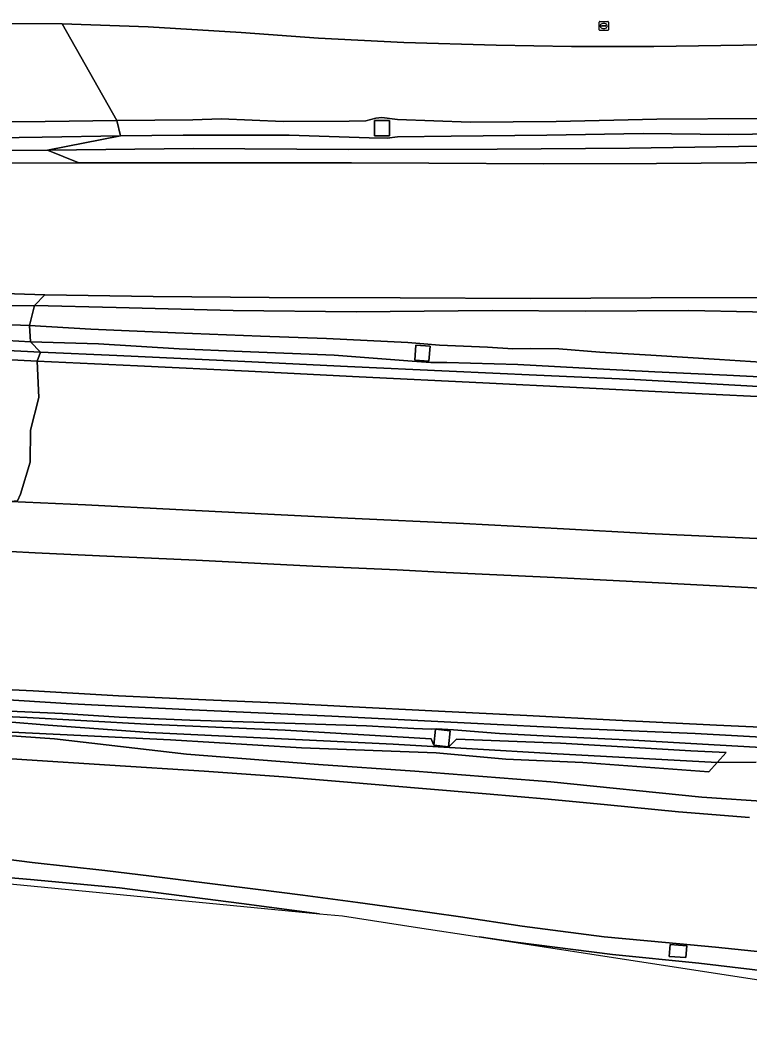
# Model space of a CAD drawing. Extents: x 160203 to 161530, y 379528 to 381797.
# Drawn here: x 161054.7 to 161134.7, y 379548.6 to 379658.1 of the extents above; entities that cross this region are included whole.
import ezdxf

# ---------------------------------------------------------------- set-up
doc = ezdxf.new("R2010")
doc.units = 0
for name, color, linetype in [('IMGEO_Berm_groen', 7, 'Continuous'), ('IMGEO_Grasland_overig', 7, 'Continuous'), ('IMGEO_Groenvoorziening', 7, 'Continuous'), ('IMGEO_Rijbaan_autosnelweg', 7, 'Continuous'), ('IMGEO_Rijbaan_autoweg', 7, 'Continuous'), ('IMGEO_Rioolput', 7, 'Continuous'), ('IMGEO_Terreindeel_gesloten', 7, 'Continuous')]:
    doc.layers.add(name, color=color, linetype=linetype)

msp = doc.modelspace()

# ---------------------------------------------------------------- linework, layer by layer
at = {"layer": 'IMGEO_Berm_groen'}
for points in [[(160994, 379645.51), (160997.36, 379645.67), (161001, 379645.56), (161002.36, 379645.03), (161003.25, 379644.83), (161005, 379644.65), (161006.43, 379644.9), (161014.67, 379644.98), (161028.57, 379644.95), (161041.92, 379644.99), (161057.13, 379645.22), (161065.73, 379645.35), (161065.34, 379647.05), (161057.45, 379646.95), (161046.92, 379646.85), (161034.97, 379646.75), (161024.54, 379646.68), (161011.67, 379646.54), (161005.65, 379646.7), (161003.54, 379646.78), (160998.89, 379646.68), (160995.92, 379646.77), (160993.82, 379646.67)], [(161135.79, 379647.26), (161124.62, 379647.17), (161113.57, 379646.94), (161104.12, 379646.87), (161096.14, 379647.14), (161094.44, 379647.38), (161093.78, 379647.29), (161092.67, 379647.02), (161090.83, 379646.96), (161083.58, 379646.95), (161076.78, 379647.22), (161073.68, 379647.12), (161065.34, 379647.05), (161065.73, 379645.35), (161072.63, 379645.42), (161084.25, 379645.44), (161093.05, 379645.13), (161095.02, 379645.1), (161096.13, 379645.25), (161102.03, 379645.32), (161112.52, 379645.45), (161123.1, 379645.6), (161132.47, 379645.5), (161143.03, 379645.65)], [(161044.57, 379626.7), (161056.31, 379626.72), (161057.43, 379627.91), (161035.22, 379628.62)], [(161139.34, 379627.6), (161123.99, 379627.57), (161110.73, 379627.52), (161096.43, 379627.56), (161082.06, 379627.6), (161069.31, 379627.71), (161057.43, 379627.91), (161056.31, 379626.72), (161065.27, 379626.52), (161078.12, 379626.19), (161091.62, 379626.03), (161106.54, 379626.2), (161116.76, 379626.13), (161128.13, 379626.17), (161142.12, 379625.91)], [(161048.15, 379623.2), (161055.86, 379622.75), (161055.75, 379624.54), (161045.79, 379624.92)], [(161138.29, 379620.35), (161131.49, 379620.8), (161123.94, 379621.3), (161118.36, 379621.63), (161113.86, 379621.97), (161110.78, 379622.03), (161108.82, 379621.97), (161106.03, 379622.15), (161100.74, 379622.38), (161098.59, 379622.58), (161097.26, 379622.69), (161088.35, 379623.11), (161081.12, 379623.37), (161071.77, 379623.72), (161062.49, 379624.14), (161055.75, 379624.54), (161055.86, 379622.75), (161063.32, 379622.52), (161072.19, 379621.99), (161079.08, 379621.69), (161089.18, 379621.27), (161097.76, 379620.64), (161099.79, 379620.49), (161101.55, 379620.46), (161109.36, 379620.24), (161118.05, 379619.8), (161124.38, 379619.47), (161132.29, 379619.07), (161141.65, 379618.6)], [(161044.48, 379621.25), (161056.57, 379620.64), (161056.96, 379621.61), (161046.11, 379622.16)], [(161135.76, 379617.83), (161122.16, 379618.6), (161111.41, 379619.09), (161101.81, 379619.52), (161090.67, 379620.05), (161079.38, 379620.57), (161065.32, 379621.23), (161056.96, 379621.61), (161056.57, 379620.64), (161067.61, 379620.11), (161079.8, 379619.51), (161091.95, 379618.92), (161105.52, 379618.23), (161115.78, 379617.73), (161126.6, 379617.19), (161140.17, 379616.53)], [(161136.41, 379601.11), (161123.61, 379601.7), (161114.35, 379602.21), (161103.38, 379602.79), (161090.7, 379603.4), (161081.92, 379603.82), (161071.81, 379604.34), (161061.89, 379604.84), (161053.64, 379605.22), (161048.08, 379600.03), (161056.36, 379599.6), (161063.44, 379599.25), (161074.05, 379598.77), (161086.86, 379598.13), (161096.09, 379597.71), (161101.5, 379597.42), (161113.39, 379596.86), (161125.52, 379596.24), (161135.99, 379595.72)], [(161142.39, 379580.15), (161131.17, 379580.65), (161120.11, 379581.23), (161110.35, 379581.72), (161100.63, 379582.21), (161090.52, 379582.7), (161083.66, 379583.09), (161075.11, 379583.46), (161065.53, 379583.9), (161056.15, 379584.42), (161029.39, 379585.71), (161029.88, 379584.52), (161048.74, 379583.75), (161060.34, 379583.02), (161073.6, 379582.34), (161088.94, 379581.67), (161103.48, 379580.92), (161116.53, 379580.26), (161128.82, 379579.77), (161142.76, 379579)], [(161142.76, 379579), (161128.82, 379579.77), (161116.53, 379580.26), (161103.48, 379580.92), (161088.94, 379581.67), (161073.6, 379582.34), (161060.34, 379583.02), (161048.74, 379583.75)], [(161043.6, 379582.65), (161059.37, 379581.94), (161065.57, 379581.56), (161073.35, 379581.23), (161081.55, 379580.96), (161087.13, 379580.76), (161092.74, 379580.59), (161097.93, 379580.32), (161099.85, 379580.23), (161100.41, 379580.28), (161102.3, 379580.14), (161107.35, 379579.74), (161113.49, 379579.42), (161122.01, 379579.02), (161129.61, 379578.59), (161137.38, 379578.16)], [(161137.38, 379578.16), (161129.61, 379578.59), (161122.01, 379579.02), (161113.49, 379579.42), (161107.35, 379579.74), (161102.3, 379580.14), (161100.41, 379580.28), (161099.85, 379580.23), (161097.93, 379580.32), (161092.74, 379580.59), (161087.13, 379580.76), (161081.55, 379580.96), (161073.35, 379581.23), (161065.57, 379581.56), (161059.37, 379581.94), (161043.6, 379582.65)], [(161044.3, 379582.02), (161055.49, 379581.51), (161068.59, 379580.77), (161083.82, 379580.13), (161099.84, 379579.15), (161100.11, 379578.54), (161100.14, 379578.47), (161100.32, 379580.22), (161101.94, 379580.05), (161101.76, 379578.3), (161101.87, 379578.37), (161102.63, 379579.14), (161114.04, 379578.68), (161128.36, 379577.86), (161132.24, 379577.67), (161131.23, 379576.58), (161135.53, 379576.59)], [(161135.53, 379576.59), (161131.23, 379576.58), (161130.33, 379575.55), (161116.48, 379576.58), (161108.05, 379576.94), (161100.39, 379577.64), (161085.61, 379578.18), (161071.22, 379579.06), (161053.79, 379579.89), (161052.15, 379580.33), (161052.73, 379579.56), (161058.49, 379579.16), (161072.98, 379577.5), (161087.48, 379576.35), (161098.06, 379575.62), (161112.97, 379574.44), (161129.56, 379572.77), (161144.71, 379571.73)], [(161144.71, 379571.73), (161129.56, 379572.77), (161112.97, 379574.44), (161098.06, 379575.62), (161087.48, 379576.35), (161072.98, 379577.5), (161058.49, 379579.16), (161052.73, 379579.56)], [(161042.31, 379577.74), (161055.46, 379576.88), (161064.55, 379576.29), (161074.91, 379575.63), (161083.62, 379574.98), (161091.08, 379574.37), (161098.46, 379573.75), (161105.86, 379573.12), (161112.67, 379572.53), (161119.19, 379571.94), (161127, 379571.17), (161134.78, 379570.55)], [(161139.9, 379555.37), (161131.05, 379556.29), (161125.55, 379556.81), (161118.82, 379557.45), (161114.04, 379558.04), (161109.84, 379558.6), (161103.05, 379559.64), (161096.85, 379560.5), (161091.78, 379561.19), (161085.76, 379562.01), (161080.85, 379562.62), (161075.24, 379563.32), (161069.13, 379564.11), (161064.02, 379564.7), (161056.05, 379565.58), (161050.59, 379566.28)], [(161045.13, 379564.65), (161055.84, 379563.73), (161065.61, 379562.83), (161079, 379561.08), (161087.57, 379559.97), (161090.12, 379559.73), (161098.33, 379558.47), (161105.11, 379557.43), (161109.09, 379556.85), (161119.74, 379555.5), (161129.24, 379554.53), (161138.77, 379553.4)]]:
    msp.add_lwpolyline(points, dxfattribs=at)
for points in [[(161095.27, 379645.36), (161093.62, 379645.36), (161093.62, 379647.04), (161095.27, 379647.05)], [(160989.99, 379643.61), (160989.99, 379642.15), (160995.11, 379642.04), (161002.75, 379641.96), (161013.53, 379641.88), (161020.39, 379641.83), (161031.57, 379641.8), (161037.26, 379641.94), (161043.41, 379642.2), (161053.8, 379642.35), (161061.17, 379642.39), (161057.72, 379643.77), (161042.51, 379643.69), (161027.45, 379643.43), (161010.23, 379643.34), (161001.15, 379643.72), (160999.55, 379644.13), (160996.55, 379644.3), (160991.39, 379644.13)], [(161197.55, 379642.39), (161197.64, 379644.08), (161195.73, 379643.78), (161189.04, 379643.82), (161176.74, 379644.18), (161162.45, 379644.22), (161150.23, 379644.18), (161135.96, 379644.21), (161121.6, 379644.02), (161107.09, 379643.9), (161090.78, 379643.85), (161073.7, 379643.98), (161057.72, 379643.77), (161061.17, 379642.39), (161072.99, 379642.38), (161091.09, 379642.4), (161099.6, 379642.37), (161112.19, 379642.3), (161124.58, 379642.32), (161139.3, 379642.42), (161153.41, 379642.48), (161166.67, 379642.55), (161179.21, 379642.56), (161190.72, 379642.5)], [(161099.73, 379622.26), (161099.6, 379620.63), (161098.03, 379620.75), (161098.16, 379622.38)], [(161044.91, 379581.48), (161047.83, 379581.28), (161053.37, 379581.04), (161057.78, 379580.67), (161068.85, 379579.86), (161095.68, 379578.57), (161113.02, 379577.57), (161131.23, 379576.58), (161132.24, 379577.67), (161128.36, 379577.86), (161114.04, 379578.68), (161102.63, 379579.14), (161101.87, 379578.37), (161101.76, 379578.3), (161100.14, 379578.47), (161100.11, 379578.54), (161099.84, 379579.15), (161083.82, 379580.13), (161068.59, 379580.77), (161055.49, 379581.51), (161044.3, 379582.02)], [(161131.23, 379576.58), (161113.02, 379577.57), (161095.68, 379578.57), (161068.85, 379579.86), (161057.78, 379580.67), (161053.37, 379581.04), (161047.83, 379581.28), (161044.91, 379581.48), (161045.05, 379581.35), (161045.17, 379580.51), (161048.69, 379580.55), (161052.15, 379580.33), (161053.79, 379579.89), (161071.22, 379579.06), (161085.61, 379578.18), (161100.39, 379577.64), (161108.05, 379576.94), (161116.48, 379576.58), (161130.33, 379575.55)], [(161125.98, 379555.29), (161126.08, 379556.6), (161127.9, 379556.46), (161127.8, 379555.15)]]:
    msp.add_lwpolyline(points, close=True, dxfattribs=at)
at = {"layer": 'IMGEO_Grasland_overig'}
for points in [[(160993.82, 379646.67), (160995.92, 379646.77), (160998.89, 379646.68), (161003.54, 379646.78), (161005.65, 379646.7), (161011.67, 379646.54), (161024.54, 379646.68), (161034.97, 379646.75), (161046.92, 379646.85), (161057.45, 379646.95), (161065.34, 379647.05), (161059.34, 379657.65), (161034.97, 379657.8), (161008.31, 379658), (160996.48, 379658.08), (160992.48, 379657.53)], [(161144.04, 379655.58), (161134.09, 379655.32), (161124.27, 379655.15), (161115.23, 379655.17), (161106.96, 379655.31), (161096.84, 379655.61), (161087.46, 379656.08), (161078.97, 379656.69), (161068.77, 379657.32), (161059.34, 379657.65), (161065.34, 379647.05), (161073.68, 379647.12), (161076.78, 379647.22), (161083.58, 379646.95), (161090.83, 379646.96), (161092.67, 379647.02), (161093.78, 379647.29), (161094.44, 379647.38), (161096.14, 379647.14), (161104.12, 379646.87), (161113.57, 379646.94), (161124.62, 379647.17), (161135.79, 379647.26)], [(160991.39, 379644.13), (160996.55, 379644.3), (160999.55, 379644.13), (161001.15, 379643.72), (161010.23, 379643.34), (161027.45, 379643.43), (161042.51, 379643.69), (161057.72, 379643.77), (161065.73, 379645.35), (161057.13, 379645.22), (161041.92, 379644.99), (161028.57, 379644.95), (161014.67, 379644.98), (161006.43, 379644.9), (161005, 379644.65), (161003.25, 379644.83), (161002.36, 379645.03), (161001, 379645.56), (160997.36, 379645.67), (160994, 379645.51)], [(161143.03, 379645.65), (161132.47, 379645.5), (161123.1, 379645.6), (161112.52, 379645.45), (161102.03, 379645.32), (161096.13, 379645.25), (161095.02, 379645.1), (161093.05, 379645.13), (161084.25, 379645.44), (161072.63, 379645.42), (161065.73, 379645.35), (161057.72, 379643.77), (161073.7, 379643.98), (161090.78, 379643.85), (161107.09, 379643.9), (161121.6, 379644.02), (161135.96, 379644.21)], [(161045.79, 379624.92), (161055.75, 379624.54), (161056.31, 379626.72), (161044.57, 379626.7)], [(161142.12, 379625.91), (161128.13, 379626.17), (161116.76, 379626.13), (161106.54, 379626.2), (161091.62, 379626.03), (161078.12, 379626.19), (161065.27, 379626.52), (161056.31, 379626.72), (161055.75, 379624.54), (161062.49, 379624.14), (161071.77, 379623.72), (161081.12, 379623.37), (161088.35, 379623.11), (161097.26, 379622.69), (161098.59, 379622.58), (161100.74, 379622.38), (161106.03, 379622.15), (161108.82, 379621.97), (161110.78, 379622.03), (161113.86, 379621.97), (161118.36, 379621.63), (161123.94, 379621.3), (161131.49, 379620.8), (161138.29, 379620.35)], [(161046.11, 379622.16), (161056.96, 379621.61), (161055.86, 379622.75), (161048.15, 379623.2)], [(161141.65, 379618.6), (161132.29, 379619.07), (161124.38, 379619.47), (161118.05, 379619.8), (161109.36, 379620.24), (161101.55, 379620.46), (161099.79, 379620.49), (161097.76, 379620.64), (161089.18, 379621.27), (161079.08, 379621.69), (161072.19, 379621.99), (161063.32, 379622.52), (161055.86, 379622.75), (161056.96, 379621.61), (161065.32, 379621.23), (161079.38, 379620.57), (161090.67, 379620.05), (161101.81, 379619.52), (161111.41, 379619.09), (161122.16, 379618.6), (161135.76, 379617.83)]]:
    msp.add_lwpolyline(points, dxfattribs=at)
for points in [[(161087.57, 379559.97), (161079, 379561.08), (161065.61, 379562.83), (161055.84, 379563.73), (161045.13, 379564.65), (161046.82, 379563.91), (161049.04, 379563.7)], [(161105.11, 379557.43), (161137.24, 379552.5), (161141.29, 379552.18), (161147, 379551.83), (161154.11, 379551.33), (161161.35, 379550.8), (161168.14, 379550.4), (161174.55, 379549.92), (161180.48, 379549.53), (161183.73, 379549.4), (161184.22, 379549.22), (161184.16, 379548.79), (161186.3, 379548.63), (161186.08, 379549.18), (161185.77, 379549.59), (161185.11, 379549.92), (161182.54, 379550.29), (161173.4, 379550.95), (161163.19, 379551.71), (161151.01, 379552.5), (161138.77, 379553.4), (161129.24, 379554.53), (161119.74, 379555.5), (161109.09, 379556.85)]]:
    msp.add_lwpolyline(points, close=True, dxfattribs=at)
at = {"layer": 'IMGEO_Groenvoorziening'}
msp.add_lwpolyline([(160992.48, 379657.53), (160996.48, 379658.08), (161008.31, 379658), (161034.97, 379657.8), (161059.34, 379657.65), (161068.77, 379657.32), (161078.97, 379656.69), (161087.46, 379656.08), (161096.84, 379655.61), (161106.96, 379655.31), (161115.23, 379655.17), (161124.27, 379655.15), (161134.09, 379655.32), (161144.04, 379655.58)], dxfattribs=at)
at = {"layer": 'IMGEO_Rijbaan_autosnelweg'}
for points in [[(160991.04, 379607.48), (160996.43, 379607.55), (161003.46, 379607.34), (161020.39, 379606.73), (161034.4, 379606.14), (161053.64, 379605.22), (161054.44, 379605.29), (161054.76, 379606.02), (161055.83, 379609.52), (161055.86, 379613.05), (161056.77, 379616.63), (161056.57, 379620.64), (161044.48, 379621.25), (161033.6, 379621.79), (161022.89, 379622.27), (161011.52, 379622.88), (161001.85, 379623.32), (160998.44, 379623.46), (160997.61, 379623.5), (160994.27, 379623.87)], [(161140.17, 379616.53), (161126.6, 379617.19), (161115.78, 379617.73), (161105.52, 379618.23), (161091.95, 379618.92), (161079.8, 379619.51), (161067.61, 379620.11), (161056.57, 379620.64), (161056.77, 379616.63), (161055.86, 379613.05), (161055.83, 379609.52), (161054.76, 379606.02), (161054.44, 379605.29), (161053.64, 379605.22), (161061.89, 379604.84), (161071.81, 379604.34), (161081.92, 379603.82), (161090.7, 379603.4), (161103.38, 379602.79), (161114.35, 379602.21), (161123.61, 379601.7), (161136.41, 379601.11)], [(161135.99, 379595.72), (161125.52, 379596.24), (161113.39, 379596.86), (161101.5, 379597.42), (161096.09, 379597.71), (161086.86, 379598.13), (161074.05, 379598.77), (161063.44, 379599.25), (161056.36, 379599.6), (161048.08, 379600.03)], [(161029.39, 379585.71), (161056.15, 379584.42), (161065.53, 379583.9), (161075.11, 379583.46), (161083.66, 379583.09), (161090.52, 379582.7), (161100.63, 379582.21), (161110.35, 379581.72), (161120.11, 379581.23), (161131.17, 379580.65), (161142.39, 379580.15)]]:
    msp.add_lwpolyline(points, dxfattribs=at)
at = {"layer": 'IMGEO_Rijbaan_autoweg'}
for points in [[(161139.3, 379642.42), (161124.58, 379642.32), (161112.19, 379642.3), (161099.6, 379642.37), (161091.09, 379642.4), (161072.99, 379642.38), (161061.17, 379642.39), (161053.8, 379642.35), (161043.41, 379642.2), (161037.26, 379641.94), (161031.57, 379641.8), (161020.39, 379641.83), (161013.53, 379641.88), (161002.75, 379641.96), (160995.11, 379642.04), (160989.99, 379642.15)], [(160993.27, 379629.57), (160999.32, 379629.66), (161003.83, 379629.57), (161013.96, 379629.3), (161025.24, 379628.94), (161035.22, 379628.62), (161057.43, 379627.91), (161069.31, 379627.71), (161082.06, 379627.6), (161096.43, 379627.56), (161110.73, 379627.52), (161123.99, 379627.57), (161139.34, 379627.6)], [(161134.78, 379570.55), (161127, 379571.17), (161119.19, 379571.94), (161112.67, 379572.53), (161105.86, 379573.12), (161098.46, 379573.75), (161091.08, 379574.37), (161083.62, 379574.98), (161074.91, 379575.63), (161064.55, 379576.29), (161055.46, 379576.88), (161042.31, 379577.74)], [(161050.59, 379566.28), (161056.05, 379565.58), (161064.02, 379564.7), (161069.13, 379564.11), (161075.24, 379563.32), (161080.85, 379562.62), (161085.76, 379562.01), (161091.78, 379561.19), (161096.85, 379560.5), (161103.05, 379559.64), (161109.84, 379558.6), (161114.04, 379558.04), (161118.82, 379557.45), (161125.55, 379556.81), (161131.05, 379556.29), (161139.9, 379555.37)]]:
    msp.add_lwpolyline(points, dxfattribs=at)
at = {"layer": 'IMGEO_Rioolput'}
for p, q in [((161118.29, 379657), (161118.29, 379657.85)), ((161118.37, 379657.92), (161119.22, 379657.92)), ((161118.6, 379657.47), (161118.99, 379657.47)), ((161118.78, 379657.7), (161118.81, 379657.7)), ((161119.29, 379657.85), (161119.29, 379657)), ((161119.22, 379656.92), (161118.37, 379656.92)), ((161118.55, 379657.42), (161118.55, 379657.43)), ((161118.99, 379657.38), (161118.59, 379657.38)), ((161118.8, 379657.14), (161118.78, 379657.14)), ((161119.04, 379657.43), (161119.04, 379657.42))]:
    msp.add_line(p, q, dxfattribs=at)
for points in [[(161118.29, 379657), (161118.29, 379657.85)], [(161118.37, 379657.92), (161119.22, 379657.92)], [(161119.29, 379657.85), (161119.29, 379657)], [(161119.22, 379656.92), (161118.37, 379656.92)]]:
    msp.add_lwpolyline(points, dxfattribs=at)
for centre, radius, start, end in [((161118.37, 379657.85), 0.0765, 91.552, 178.448), ((161118.37, 379657.85), 0.0765, 91.552, 178.448), ((161118.59, 379657.43), 0.0403, 85.8775, 175.7526), ((161119, 379657.43), 0.0386, 1.7309, 96.639), ((161119.22, 379657.85), 0.0765, 1.552, 88.448), ((161119.22, 379657.85), 0.0765, 1.552, 88.448), ((161118.37, 379657), 0.0765, 181.552, 268.448), ((161118.37, 379657), 0.0765, 181.552, 268.448), ((161118.59, 379657.42), 0.0366, 178.938, 274.7102), ((161118.99, 379657.42), 0.043, 264.8664, 352.4533), ((161119.22, 379657), 0.0765, 271.552, 358.448), ((161119.22, 379657), 0.0765, 271.552, 358.448)]:
    msp.add_arc(centre, radius, start, end, dxfattribs=at)
for centre, major_axis, ratio, start_param, end_param in [((161118.78, 379657.42), (-0.387, 0.002), 0.722429, 4.712389, 7.853982), ((161118.8, 379657.42), (-0.39, 0.002), 0.717154, 1.570796, 4.712389)]:
    msp.add_ellipse(centre, major_axis=major_axis, ratio=ratio, start_param=start_param, end_param=end_param, dxfattribs=at)
at = {"layer": 'IMGEO_Terreindeel_gesloten'}
for points in [[(161095.27, 379645.36), (161095.27, 379647.05), (161093.62, 379647.04), (161093.62, 379645.36)], [(161099.73, 379622.26), (161098.16, 379622.38), (161098.03, 379620.75), (161099.6, 379620.63)], [(161101.76, 379578.3), (161101.94, 379580.05), (161100.32, 379580.22), (161100.14, 379578.47)], [(161127.9, 379556.46), (161126.08, 379556.6), (161125.98, 379555.29), (161127.8, 379555.15)]]:
    msp.add_lwpolyline(points, close=True, dxfattribs=at)

doc.saveas('drawing.dxf')
